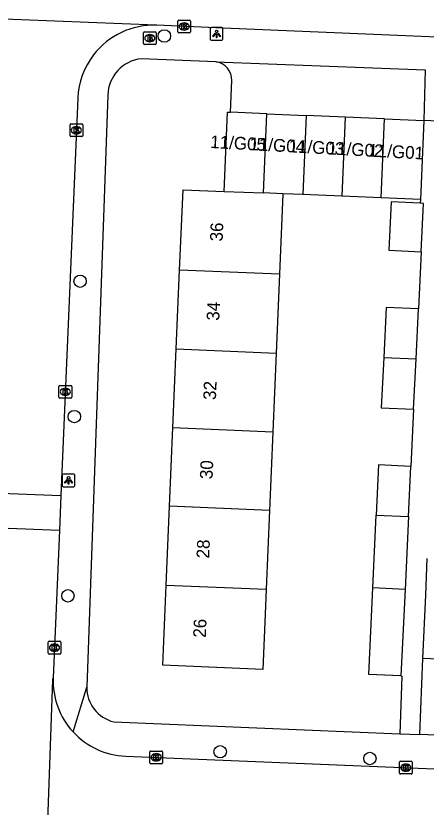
# Model space of a CAD drawing. Extents: x 160732 to 162105, y 387428 to 388479.
# Drawn here: x 161676.4 to 161708.7, y 387940.8 to 388003.1 of the extents above; entities that cross this region are included whole.
import ezdxf

# ---------------------------------------------------------------- set-up
doc = ezdxf.new("R2010")
doc.units = 0
for name, color, linetype in [('IMGEO_Boom', 7, 'Continuous'), ('IMGEO_Brandkraan', 7, 'Continuous'), ('IMGEO_Kolk', 7, 'Continuous'), ('IMGEO_Lichtpunt', 7, 'Continuous'), ('IMGEO_Pand', 7, 'Continuous'), ('IMGEO_Pand_nummerreeks', 7, 'Continuous'), ('IMGEO_Parkeervlak_open', 7, 'Continuous'), ('IMGEO_Rijbaan_lokaal_open', 7, 'Continuous'), ('IMGEO_Voetpad_open', 7, 'Continuous')]:
    doc.layers.add(name, color=color, linetype=linetype)

msp = doc.modelspace()

# ---------------------------------------------------------------- linework, layer by layer
at = {"layer": 'IMGEO_Boom'}
for centre in [(161688.133, 388001.491), (161681.498, 387982.204), (161681.049, 387971.555), (161680.54, 387957.452), (161692.526, 387945.191), (161704.314, 387944.657)]:
    msp.add_circle(centre, 0.489, dxfattribs=at)
at = {"layer": 'IMGEO_Brandkraan'}
for p, q in [((161686.485, 388000.9), (161686.485, 388001.752)), ((161686.56, 388001.826), (161687.412, 388001.826)), ((161686.973, 388001.606), (161686.998, 388001.606)), ((161687.486, 388001.752), (161687.486, 388000.9)), ((161686.996, 388001.046), (161686.971, 388001.046)), ((161687.412, 388000.826), (161686.56, 388000.826))]:
    msp.add_line(p, q, dxfattribs=at)
for points in [[(161686.485, 388000.9), (161686.485, 388001.752)], [(161686.56, 388001.826), (161687.412, 388001.826)], [(161687.486, 388001.752), (161687.486, 388000.9)], [(161686.833, 388001.526), (161686.833, 388001.126), (161687.046, 388001.126)], [(161687.064, 388001.526), (161686.833, 388001.526)], [(161687.012, 388001.445), (161686.958, 388001.445), (161686.958, 388001.369)], [(161686.958, 388001.369), (161687.011, 388001.369)], [(161687.02, 388001.293), (161686.958, 388001.293), (161686.958, 388001.212)], [(161686.958, 388001.212), (161687.02, 388001.212)], [(161687.412, 388000.826), (161686.56, 388000.826)]]:
    msp.add_lwpolyline(points, dxfattribs=at)
for centre, radius, start, end in [((161686.562, 388001.75), 0.0765, 91.55205, 178.44795), ((161686.562, 388001.75), 0.0765, 91.55205, 178.44795), ((161687.41, 388001.75), 0.0765, 1.55205, 88.44795), ((161687.41, 388001.75), 0.0765, 1.55205, 88.44795), ((161687.013, 388001.407), 0.0379, 267.82845, 90.93552), ((161687.021, 388001.252), 0.0404, 269.87594, 90.50774), ((161687.052, 388001.377), 0.251, 268.66757, 293.53466), ((161687.068, 388001.381), 0.145, 59.4692, 91.53667), ((161687.093, 388001.428), 0.0922, 285.51372, 58.15012), ((161687.098, 388001.236), 0.105, 301.31148, 78.98903), ((161686.562, 388000.902), 0.0765, 181.55205, 268.44795), ((161686.562, 388000.902), 0.0765, 181.55205, 268.44795), ((161687.41, 388000.902), 0.0765, 271.55205, 358.44795), ((161687.41, 388000.902), 0.0765, 271.55205, 358.44795)]:
    msp.add_arc(centre, radius, start, end, dxfattribs=at)
for centre, major_axis, ratio, start_param, end_param in [((161686.972, 388001.326), (-0.387, 0.002), 0.722429, 4.712389, 7.853982), ((161686.997, 388001.326), (-0.39, 0.002), 0.717154, 1.570796, 4.712389)]:
    msp.add_ellipse(centre, major_axis=major_axis, ratio=ratio, start_param=start_param, end_param=end_param, dxfattribs=at)
at = {"layer": 'IMGEO_Kolk'}
for p, q in [((161689.195, 388001.818), (161689.195, 388002.67)), ((161689.27, 388002.744), (161690.122, 388002.744)), ((161689.683, 388002.524), (161689.708, 388002.524)), ((161690.196, 388002.67), (161690.196, 388001.818)), ((161690.122, 388001.744), (161689.27, 388001.744)), ((161689.706, 388001.964), (161689.681, 388001.964)), ((161680.705, 387993.654), (161680.705, 387994.506)), ((161680.78, 387994.58), (161681.632, 387994.58)), ((161681.193, 387994.36), (161681.218, 387994.36)), ((161681.706, 387994.506), (161681.706, 387993.654)), ((161681.632, 387993.58), (161680.78, 387993.58)), ((161681.216, 387993.8), (161681.191, 387993.8)), ((161679.836, 387973.08), (161679.836, 387973.932)), ((161679.911, 387974.006), (161680.763, 387974.006)), ((161680.324, 387973.786), (161680.349, 387973.786)), ((161680.837, 387973.932), (161680.837, 387973.08)), ((161680.763, 387973.006), (161679.911, 387973.006)), ((161680.347, 387973.226), (161680.322, 387973.226)), ((161678.986, 387952.951), (161678.986, 387953.803)), ((161679.061, 387953.877), (161679.913, 387953.877)), ((161679.474, 387953.657), (161679.499, 387953.657)), ((161679.987, 387953.803), (161679.987, 387952.951)), ((161679.497, 387953.097), (161679.472, 387953.097)), ((161679.913, 387952.877), (161679.061, 387952.877)), ((161686.991, 387944.321), (161686.991, 387945.173)), ((161687.066, 387945.247), (161687.918, 387945.247)), ((161687.479, 387945.027), (161687.504, 387945.027)), ((161687.992, 387945.173), (161687.992, 387944.321)), ((161687.502, 387944.467), (161687.477, 387944.467)), ((161706.643, 387943.515), (161706.643, 387944.367)), ((161706.718, 387944.441), (161707.57, 387944.441)), ((161707.644, 387944.367), (161707.644, 387943.515)), ((161687.918, 387944.247), (161687.066, 387944.247)), ((161707.131, 387944.221), (161707.156, 387944.221)), ((161707.57, 387943.441), (161706.718, 387943.441)), ((161707.154, 387943.661), (161707.129, 387943.661))]:
    msp.add_line(p, q, dxfattribs=at)
for points in [[(161689.195, 388001.818), (161689.195, 388002.67)], [(161689.27, 388002.744), (161690.122, 388002.744)], [(161689.516, 388002.444), (161689.639, 388002.444), (161689.639, 388002.293), (161689.769, 388002.444), (161689.933, 388002.444), (161689.787, 388002.293), (161689.94, 388002.044), (161689.788, 388002.044), (161689.703, 388002.208), (161689.639, 388002.141), (161689.639, 388002.044), (161689.516, 388002.044), (161689.516, 388002.444)], [(161690.196, 388002.67), (161690.196, 388001.818)], [(161690.122, 388001.744), (161689.27, 388001.744)], [(161680.705, 387993.654), (161680.705, 387994.506)], [(161680.78, 387994.58), (161681.632, 387994.58)], [(161681.026, 387994.28), (161681.149, 387994.28), (161681.149, 387994.129), (161681.279, 387994.28), (161681.443, 387994.28), (161681.297, 387994.129), (161681.45, 387993.88), (161681.298, 387993.88), (161681.213, 387994.044), (161681.149, 387993.977), (161681.149, 387993.88), (161681.026, 387993.88), (161681.026, 387994.28)], [(161681.706, 387994.506), (161681.706, 387993.654)], [(161681.632, 387993.58), (161680.78, 387993.58)], [(161679.836, 387973.08), (161679.836, 387973.932)], [(161679.911, 387974.006), (161680.763, 387974.006)], [(161680.157, 387973.706), (161680.28, 387973.706), (161680.28, 387973.555), (161680.41, 387973.706), (161680.574, 387973.706), (161680.428, 387973.555), (161680.581, 387973.306), (161680.429, 387973.306), (161680.344, 387973.47), (161680.28, 387973.403), (161680.28, 387973.306), (161680.157, 387973.306), (161680.157, 387973.706)], [(161680.837, 387973.932), (161680.837, 387973.08)], [(161680.763, 387973.006), (161679.911, 387973.006)], [(161678.986, 387952.951), (161678.986, 387953.803)], [(161679.061, 387953.877), (161679.913, 387953.877)], [(161679.987, 387953.803), (161679.987, 387952.951)], [(161679.307, 387953.577), (161679.43, 387953.577), (161679.43, 387953.426), (161679.56, 387953.577), (161679.724, 387953.577), (161679.578, 387953.426), (161679.731, 387953.177), (161679.579, 387953.177), (161679.494, 387953.341), (161679.43, 387953.274), (161679.43, 387953.177), (161679.307, 387953.177), (161679.307, 387953.577)], [(161679.913, 387952.877), (161679.061, 387952.877)], [(161686.991, 387944.321), (161686.991, 387945.173)], [(161687.066, 387945.247), (161687.918, 387945.247)], [(161687.312, 387944.947), (161687.435, 387944.947), (161687.435, 387944.796), (161687.565, 387944.947), (161687.729, 387944.947), (161687.583, 387944.796), (161687.736, 387944.547), (161687.584, 387944.547), (161687.499, 387944.711), (161687.435, 387944.644), (161687.435, 387944.547), (161687.312, 387944.547), (161687.312, 387944.947)], [(161687.992, 387945.173), (161687.992, 387944.321)], [(161706.643, 387943.515), (161706.643, 387944.367)], [(161706.718, 387944.441), (161707.57, 387944.441)], [(161707.644, 387944.367), (161707.644, 387943.515)], [(161687.918, 387944.247), (161687.066, 387944.247)], [(161706.964, 387944.141), (161707.087, 387944.141), (161707.087, 387943.99), (161707.217, 387944.141), (161707.381, 387944.141), (161707.235, 387943.99), (161707.388, 387943.741), (161707.236, 387943.741), (161707.151, 387943.905), (161707.087, 387943.838), (161707.087, 387943.741), (161706.964, 387943.741), (161706.964, 387944.141)], [(161707.57, 387943.441), (161706.718, 387943.441)]]:
    msp.add_lwpolyline(points, dxfattribs=at)
for centre, start, end in [((161689.272, 388002.668), 91.55205, 178.44795), ((161689.272, 388002.668), 91.55205, 178.44795), ((161690.12, 388002.668), 1.55205, 88.44795), ((161690.12, 388002.668), 1.55205, 88.44795), ((161689.272, 388001.82), 181.55205, 268.44795), ((161689.272, 388001.82), 181.55205, 268.44795), ((161690.12, 388001.82), 271.55205, 358.44795), ((161690.12, 388001.82), 271.55205, 358.44795), ((161680.782, 387994.504), 91.55205, 178.44795), ((161680.782, 387994.504), 91.55205, 178.44795), ((161681.63, 387994.504), 1.55205, 88.44795), ((161681.63, 387994.504), 1.55205, 88.44795), ((161680.782, 387993.656), 181.55205, 268.44795), ((161680.782, 387993.656), 181.55205, 268.44795), ((161681.63, 387993.656), 271.55205, 358.44795), ((161681.63, 387993.656), 271.55205, 358.44795), ((161679.913, 387973.93), 91.55205, 178.44795), ((161679.913, 387973.93), 91.55205, 178.44795), ((161680.761, 387973.93), 1.55205, 88.44795), ((161680.761, 387973.93), 1.55205, 88.44795), ((161679.913, 387973.082), 181.55205, 268.44795), ((161679.913, 387973.082), 181.55205, 268.44795), ((161680.761, 387973.082), 271.55205, 358.44795), ((161680.761, 387973.082), 271.55205, 358.44795), ((161679.063, 387953.801), 91.55205, 178.44795), ((161679.063, 387953.801), 91.55205, 178.44795), ((161679.911, 387953.801), 1.55205, 88.44795), ((161679.911, 387953.801), 1.55205, 88.44795), ((161679.063, 387952.953), 181.55205, 268.44795), ((161679.063, 387952.953), 181.55205, 268.44795), ((161679.911, 387952.953), 271.55205, 358.44795), ((161679.911, 387952.953), 271.55205, 358.44795), ((161687.068, 387945.171), 91.55205, 178.44795), ((161687.068, 387945.171), 91.55205, 178.44795), ((161687.916, 387945.171), 1.55205, 88.44795), ((161687.916, 387945.171), 1.55205, 88.44795), ((161687.068, 387944.323), 181.55205, 268.44795), ((161687.068, 387944.323), 181.55205, 268.44795), ((161687.916, 387944.323), 271.55205, 358.44795), ((161687.916, 387944.323), 271.55205, 358.44795), ((161706.72, 387944.365), 91.55205, 178.44795), ((161706.72, 387944.365), 91.55205, 178.44795), ((161707.568, 387944.365), 1.55205, 88.44795), ((161707.568, 387944.365), 1.55205, 88.44795), ((161706.72, 387943.517), 181.55205, 268.44795), ((161706.72, 387943.517), 181.55205, 268.44795), ((161707.568, 387943.517), 271.55205, 358.44795), ((161707.568, 387943.517), 271.55205, 358.44795)]:
    msp.add_arc(centre, 0.0765, start, end, dxfattribs=at)
for centre, major_axis, ratio, start_param, end_param in [((161689.682, 388002.244), (-0.387, 0.002), 0.722429, 4.712389, 7.853982), ((161689.707, 388002.244), (-0.39, 0.002), 0.717154, 1.570796, 4.712389), ((161681.192, 387994.08), (-0.387, 0.002), 0.722429, 4.712389, 7.853982), ((161681.217, 387994.08), (-0.39, 0.002), 0.717154, 1.570796, 4.712389), ((161680.323, 387973.506), (-0.387, 0.002), 0.722429, 4.712389, 7.853982), ((161680.348, 387973.506), (-0.39, 0.002), 0.717154, 1.570796, 4.712389), ((161679.473, 387953.377), (-0.387, 0.002), 0.722429, 4.712389, 7.853982), ((161679.498, 387953.377), (-0.39, 0.002), 0.717154, 1.570796, 4.712389), ((161687.478, 387944.747), (-0.387, 0.002), 0.722429, 4.712389, 7.853982), ((161687.503, 387944.747), (-0.39, 0.002), 0.717154, 1.570796, 4.712389), ((161707.13, 387943.941), (-0.387, 0.002), 0.722429, 4.712389, 7.853982), ((161707.155, 387943.941), (-0.39, 0.002), 0.717154, 1.570796, 4.712389)]:
    msp.add_ellipse(centre, major_axis=major_axis, ratio=ratio, start_param=start_param, end_param=end_param, dxfattribs=at)
at = {"layer": 'IMGEO_Lichtpunt'}
for p, q in [((161691.75, 388002.057), (161691.75, 388001.25)), ((161691.75, 388002.057), (161691.75, 388001.25)), ((161692.652, 388002.152), (161691.844, 388002.152)), ((161692.652, 388002.152), (161691.844, 388002.152)), ((161692.746, 388001.25), (161692.746, 388002.057)), ((161692.746, 388001.25), (161692.746, 388002.057)), ((161691.844, 388001.156), (161692.652, 388001.156)), ((161691.844, 388001.156), (161692.652, 388001.156)), ((161680.094, 387966.944), (161680.094, 387966.137)), ((161680.094, 387966.944), (161680.094, 387966.137)), ((161680.996, 387967.039), (161680.188, 387967.039)), ((161680.996, 387967.039), (161680.188, 387967.039)), ((161681.09, 387966.137), (161681.09, 387966.944)), ((161681.09, 387966.137), (161681.09, 387966.944)), ((161680.188, 387966.043), (161680.996, 387966.043)), ((161680.188, 387966.043), (161680.996, 387966.043))]:
    msp.add_line(p, q, dxfattribs=at)
for points in [[(161692.124, 388001.721), (161692.163, 388001.693), (161691.975, 388001.431), (161691.937, 388001.458), (161692.124, 388001.721)], [(161692.226, 388001.673), (161692.273, 388001.673), (161692.273, 388001.351), (161692.226, 388001.351), (161692.226, 388001.673)], [(161692.336, 388001.693), (161692.374, 388001.72), (161692.561, 388001.458), (161692.522, 388001.43), (161692.336, 388001.693)], [(161680.468, 387966.608), (161680.507, 387966.58), (161680.319, 387966.318), (161680.281, 387966.345), (161680.468, 387966.608)], [(161680.57, 387966.56), (161680.617, 387966.56), (161680.617, 387966.238), (161680.57, 387966.238), (161680.57, 387966.56)], [(161680.68, 387966.58), (161680.718, 387966.607), (161680.905, 387966.345), (161680.866, 387966.317), (161680.68, 387966.58)]]:
    msp.add_lwpolyline(points, dxfattribs=at)
for centre in [(161692.249, 388001.855), (161680.593, 387966.742)]:
    msp.add_circle(centre, 0.0994, dxfattribs=at)
for centre, start, end in [((161691.844, 388002.057), 90, 180), ((161691.844, 388002.057), 90, 180), ((161692.652, 388002.057), 0, 90), ((161692.652, 388002.057), 0, 90), ((161691.844, 388001.25), 180, 270), ((161691.844, 388001.25), 180, 270), ((161692.652, 388001.25), 270, 0), ((161692.652, 388001.25), 270, 360), ((161680.188, 387966.944), 90, 180), ((161680.188, 387966.944), 90, 180), ((161680.996, 387966.944), 0, 90), ((161680.996, 387966.944), 0, 90), ((161680.188, 387966.137), 180, 270), ((161680.188, 387966.137), 180, 270), ((161680.996, 387966.137), 270, 0), ((161680.996, 387966.137), 270, 360)]:
    msp.add_arc(centre, 0.0946, start, end, dxfattribs=at)
at = {"layer": 'IMGEO_Pand'}
for points in [[(161692.847, 387989.261), (161693.113, 387995.515), (161693.347, 387995.505)], [(161696.201, 387995.384), (161693.347, 387995.505)], [(161695.936, 387989.147), (161696.201, 387995.384)], [(161696.201, 387995.384), (161699.288, 387995.253)], [(161699.288, 387995.253), (161699.024, 387989.025)], [(161702.376, 387995.122), (161699.288, 387995.253)], [(161702.376, 387995.122), (161702.112, 387988.894)], [(161705.463, 387994.991), (161702.376, 387995.122)], [(161705.199, 387988.763), (161705.463, 387994.991)], [(161705.463, 387994.991), (161708.551, 387994.86)], [(161708.551, 387994.86), (161708.286, 387988.632)], [(161689.337, 387983.083), (161689.605, 387989.399), (161692.847, 387989.261)], [(161692.847, 387989.261), (161695.936, 387989.147)], [(161697.472, 387989.091), (161695.936, 387989.147)], [(161697.472, 387989.091), (161697.203, 387982.749)], [(161699.024, 387989.025), (161697.472, 387989.091)], [(161702.112, 387988.894), (161699.024, 387989.025)], [(161705.199, 387988.763), (161702.112, 387988.894)], [(161708.286, 387988.632), (161705.199, 387988.763)], [(161708.272, 387988.332), (161705.981, 387988.442), (161705.801, 387984.636), (161708.342, 387984.515)], [(161708.342, 387984.515), (161708.523, 387988.32), (161708.272, 387988.332)], [(161689.074, 387976.888), (161689.337, 387983.083)], [(161697.203, 387982.749), (161689.337, 387983.083)], [(161697.203, 387982.749), (161696.94, 387976.554)], [(161708.129, 387980.02), (161705.587, 387980.14), (161705.4, 387976.195)], [(161707.943, 387976.087), (161708.129, 387980.02)], [(161688.811, 387970.694), (161689.074, 387976.888)], [(161689.074, 387976.888), (161696.94, 387976.554)], [(161696.94, 387976.554), (161696.677, 387970.36)], [(161705.4, 387976.195), (161705.213, 387972.25), (161707.755, 387972.129)], [(161705.4, 387976.195), (161707.943, 387976.087)], [(161707.755, 387972.129), (161707.943, 387976.087)], [(161688.548, 387964.499), (161688.811, 387970.694)], [(161688.811, 387970.694), (161696.677, 387970.36)], [(161696.677, 387970.36), (161696.414, 387964.165)], [(161707.542, 387967.634), (161705, 387967.755), (161704.813, 387963.808)], [(161707.356, 387963.7), (161707.542, 387967.634)], [(161688.285, 387958.304), (161688.548, 387964.499)], [(161696.414, 387964.165), (161688.548, 387964.499)], [(161696.414, 387964.165), (161696.151, 387957.97)], [(161704.541, 387958.074), (161704.813, 387963.808)], [(161704.813, 387963.808), (161707.356, 387963.7)], [(161707.356, 387963.7), (161707.083, 387957.952)], [(161708.493, 387952.524), (161708.706, 387957.52), (161708.829, 387960.387)], [(161696.151, 387957.97), (161696.095, 387956.651), (161695.883, 387951.655), (161688.017, 387951.989), (161688.285, 387958.304)], [(161688.285, 387958.304), (161696.151, 387957.97)], [(161706.76, 387951.151), (161704.218, 387951.259), (161704.541, 387958.074)], [(161707.083, 387957.952), (161704.541, 387958.074)], [(161707.083, 387957.952), (161706.76, 387951.151)], [(161714.832, 387952.253), (161708.493, 387952.524)]]:
    msp.add_lwpolyline(points, dxfattribs=at)
at = {"layer": 'IMGEO_Parkeervlak_open'}
msp.add_lwpolyline([(161693.347, 387995.505), (161693.442, 387997.993)], dxfattribs=at)
msp.add_arc((161691.977, 387998.022), 1.465, 358.88005, 81.93218, dxfattribs=at)
at = {"layer": 'IMGEO_Rijbaan_lokaal_open'}
for points in [[(161687.542, 388002.336), (161687.47, 388002.343), (161668.872, 388003.081), (161668.71, 388003.074)], [(161716.898, 388001.099), (161708.977, 388001.433), (161692.761, 388002.116), (161687.542, 388002.336)], [(161681.312, 387996.606), (161679.991, 387965.336)], [(161673.246, 387965.601), (161679.991, 387965.336)], [(161679.991, 387965.336), (161679.875, 387962.588)], [(161679.875, 387962.588), (161673.138, 387962.853)], [(161679.875, 387962.588), (161679.386, 387951.015)], [(161678.692, 387932.162), (161678.688, 387932.314), (161679.365, 387950.837), (161679.386, 387951.015)], [(161685.068, 387944.845), (161733.065, 387942.876)]]:
    msp.add_lwpolyline(points, dxfattribs=at)
for centre, radius, start, end in [((161687.292, 387996.357), 5.984, 87.60926, 142.50108), ((161687.285, 387996.357), 5.978, 142.45602, 177.61302), ((161685.306, 387950.764), 5.925, 177.57549, 222.63868), ((161685.303, 387950.76), 5.92, 222.63004, 267.72802)]:
    msp.add_arc(centre, radius, start, end, dxfattribs=at)
at = {"layer": 'IMGEO_Voetpad_open'}
for points in [[(161692.183, 387999.472), (161686.312, 387999.703)], [(161692.183, 387999.472), (161708.66, 387998.822), (161708.551, 387994.86)], [(161683.681, 387996.849), (161682.026, 387950.276)], [(161710.197, 387994.769), (161708.551, 387994.86)], [(161708.286, 387988.632), (161708.272, 387988.332)], [(161708.342, 387984.515), (161708.129, 387980.02)], [(161707.755, 387972.129), (161707.542, 387967.634)], [(161708.246, 387946.548), (161708.493, 387952.524)], [(161706.76, 387951.151), (161706.834, 387951.148), (161706.674, 387946.613)], [(161680.947, 387946.751), (161682.026, 387950.276)], [(161684.162, 387947.545), (161706.674, 387946.613)], [(161706.674, 387946.613), (161708.246, 387946.548)], [(161745.805, 387944.994), (161708.246, 387946.548)]]:
    msp.add_lwpolyline(points, dxfattribs=at)
for centre, radius, start, end in [((161686.638, 387996.763), 2.958, 96.324, 178.33231), ((161684.778, 387950.228), 2.753, 178.9983, 257.06184)]:
    msp.add_arc(centre, radius, start, end, dxfattribs=at)

# ---------------------------------------------------------------- texts
at = {"layer": 'IMGEO_Pand_nummerreeks'}
for s, rotation, p in [('11/G05', 356.90594, (161691.726, 387992.687)), ('11/G04', 356.90594, (161694.809, 387992.52)), ('11/G03', 356.90594, (161697.893, 387992.353)), ('11/G02', 356.90594, (161700.97, 387992.187)), ('11/G01', 356.90594, (161704.169, 387992.014)), ('36', 87.56934, (161692.715, 387985.317)), ('34', 87.56934, (161692.45, 387979.082)), ('32', 87.56934, (161692.186, 387972.845)), ('30', 87.56934, (161691.921, 387966.615)), ('28', 87.56934, (161691.656, 387960.38)), ('26', 87.56934, (161691.392, 387954.142))]:
    msp.add_text(s, height=1, rotation=rotation, dxfattribs=at).set_placement(p)

doc.saveas('drawing.dxf')
